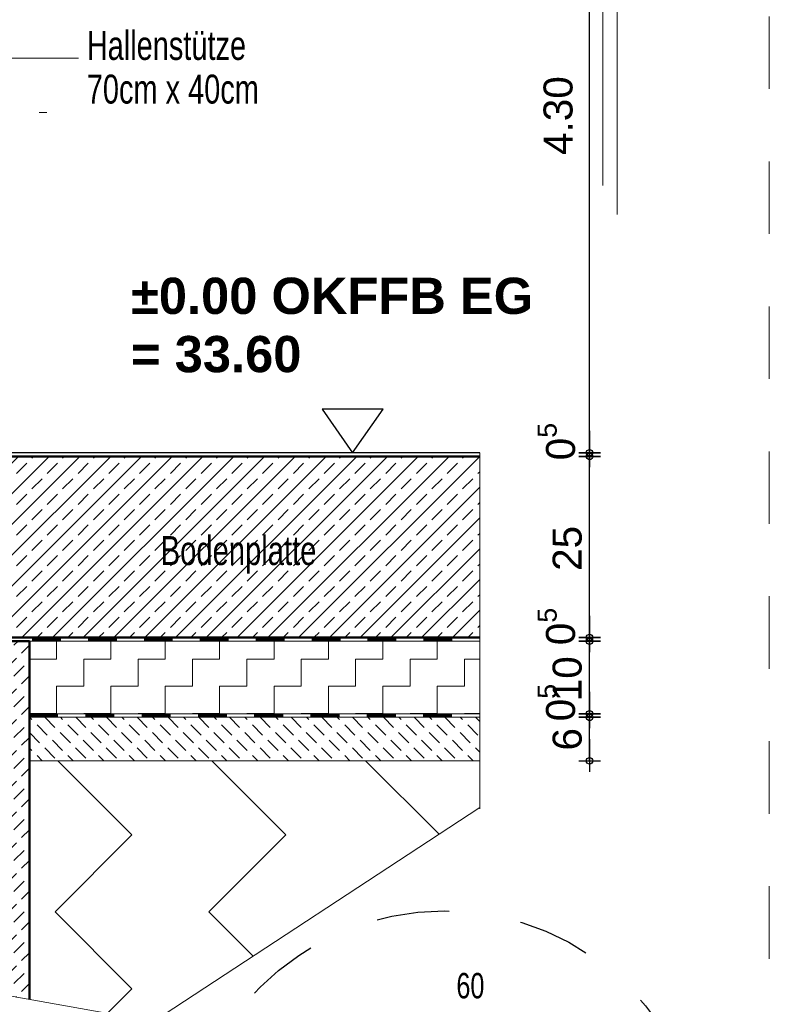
# Model space of a CAD drawing. Header units: metres. Extents: x 1316.5 to 1415.3, y -94.1 to -52.
# Tile 524 of 656: x 1406.4 to 1407.4, y -72.9 to -71.5. Entities that reach past the tile are written whole.
import ezdxf

# ---------------------------------------------------------------- set-up
doc = ezdxf.new("R2010")
doc.units = ezdxf.units.M
doc.header["$PDMODE"] = 65
for name, pattern in [('AUSGEZOGEN', [0]), ('PUNKT2_S9', [0.0015, 0, -0.0015]), ('STRICHLINIE2_S3', [0.055, 0.04, -0.015]), ('STRICHLINIE_S4', [0.008, 0.006, -0.002]), ('VERDECKT2_S2', [0.03, 0.02, -0.01])]:
    doc.linetypes.add(name, pattern=pattern)
doc.layers.add('XR$4$_42154', color=7, linetype='Continuous')
for name, color, linetype, lineweight in [('XR$4$Allgemein', 4, 'AUSGEZOGEN', 13), ('XR$4$Design', 4, 'AUSGEZOGEN', 13), ('XR$4$Legende', 4, 'AUSGEZOGEN', 13), ('XR$4$Maßlinie 1_50', 7, 'AUSGEZOGEN', 25), ('XR$4$Muster', 4, 'AUSGEZOGEN', 13), ('XR$4$Schraffur', 4, 'AUSGEZOGEN', 13), ('XR$4$Text 1_100', 3, 'AUSGEZOGEN', 18), ('XR$4$Türen', 3, 'AUSGEZOGEN', 18), ('XR$4$Wand', 1, 'AUSGEZOGEN', 50), ('XR$4$Wand Mauerwerk tr_1', 42, 'AUSGEZOGEN', 18)]:
    doc.layers.add(name, color=color, linetype=linetype, lineweight=lineweight)
doc.styles.add('ARIAL', font='arial.ttf')
doc.dimstyles.new('DIMSTYLE_18', dxfattribs={"dimtxt": 0.03, "dimasz": 0.03, "dimexe": 0, "dimexo": 1e-06, "dimgap": 0.015, "dimtad": 2, "dimdec": 0, "dimlfac": 1000, "dimrnd": 5, "dimzin": 12, "dimdsep": 46, "dimtxsty": 'ARIAL', "dimblk1": 'ALL_ML_KREIS', "dimblk2": 'ALL_ML_KREIS', "dimsah": 1, "dimcen": 0, "dimse1": 1, "dimse2": 1, "dimclrd": 7, "dimclre": 7, "dimclrt": 7, "dimadec": 0, "dimazin": 0, "dimtfac": 1, "dimtdec": 0, "dimtix": 1, "dimtmove": 2, "dimatfit": 3, "dimfxl": 0, "dimtzin": 0, "dimlwd": 0, "dimlwe": 25, "dimarcsym": 0})
doc.dimstyles.new('DIMSTYLE_4', dxfattribs={"dimtxt": 0.04, "dimasz": 0.03, "dimexe": 0, "dimexo": 1e-06, "dimgap": 0.02, "dimtad": 2, "dimdec": 1, "dimlfac": 100, "dimrnd": 0.5, "dimzin": 4, "dimdsep": 46, "dimtxsty": 'ARIAL', "dimblk1": 'ALL_ML_KREIS', "dimblk2": 'ALL_ML_KREIS', "dimsah": 1, "dimcen": 0, "dimse1": 1, "dimse2": 1, "dimclrd": 7, "dimclre": 7, "dimclrt": 7, "dimadec": 0, "dimazin": 0, "dimtfac": 1, "dimtdec": 0, "dimtix": 1, "dimtmove": 2, "dimatfit": 3, "dimfxl": 0, "dimtzin": 0, "dimlwd": 0, "dimlwe": 25, "dimarcsym": 0})
doc.dimstyles.new('DIMSTYLE_5', dxfattribs={"dimtxt": 0.04, "dimasz": 0.03, "dimexe": 0, "dimexo": 1e-06, "dimgap": 0.02, "dimtad": 2, "dimdec": 1, "dimlfac": 100, "dimrnd": 0.5, "dimzin": 4, "dimdsep": 46, "dimtxsty": 'ARIAL', "dimblk1": 'ALL_ML_KREIS', "dimblk2": 'ALL_ML_KREIS', "dimsah": 1, "dimcen": 0, "dimse1": 1, "dimse2": 1, "dimclrd": 7, "dimclre": 7, "dimclrt": 7, "dimadec": 0, "dimazin": 0, "dimtfac": 1, "dimtdec": 0, "dimtix": 1, "dimtmove": 2, "dimatfit": 3, "dimfxl": 0, "dimtvp": 1.2, "dimtzin": 0, "dimlwd": 0, "dimlwe": 25, "dimarcsym": 0})

# ---------------------------------------------------------------- blocks, each defined once
blk = doc.blocks.new('NSY144')
at = {"color": 0, "linetype": 'ByBlock', "lineweight": -2}
for p, q in [((0.007, 0.01), (-0.007, 0.01)), ((-0.007, 0.01), (0, 0)), ((0, 0), (0.007, 0.01))]:
    blk.add_line(p, q, dxfattribs=at)
blk = doc.blocks.new('MUSTERELEMENT_52')
at = {"layer": 'XR$4$Design', "color": 4, "linetype": 'AUSGEZOGEN', "lineweight": 13, "transparency": 33554687}
for p, q in [((1406.2503, -72.3829), (1406.3274, -72.3829)), ((1406.2503, -72.3879), (1406.2503, -72.3829)), ((1406.2503, -72.3839), (1406.2889, -72.3839)), ((1406.2503, -72.3849), (1406.2889, -72.3849)), ((1406.2503, -72.3859), (1406.2889, -72.3859)), ((1406.2503, -72.3869), (1406.2889, -72.3869)), ((1406.2889, -72.3879), (1406.2889, -72.3829)), ((1406.3274, -72.3829), (1406.4045, -72.3829)), ((1406.3274, -72.3879), (1406.3274, -72.3829)), ((1406.3274, -72.3879), (1406.3274, -72.3829)), ((1406.3274, -72.3839), (1406.366, -72.3839)), ((1406.3274, -72.3849), (1406.366, -72.3849)), ((1406.3274, -72.3859), (1406.366, -72.3859)), ((1406.3274, -72.3869), (1406.366, -72.3869)), ((1406.366, -72.3879), (1406.366, -72.3829)), ((1406.4045, -72.3829), (1406.4816, -72.3829)), ((1406.4045, -72.3879), (1406.4045, -72.3829)), ((1406.4045, -72.3879), (1406.4045, -72.3829)), ((1406.4045, -72.3839), (1406.4431, -72.3839)), ((1406.4045, -72.3849), (1406.4431, -72.3849)), ((1406.4045, -72.3859), (1406.4431, -72.3859)), ((1406.4045, -72.3869), (1406.4431, -72.3869)), ((1406.4431, -72.3879), (1406.4431, -72.3829)), ((1406.4816, -72.3829), (1406.5587, -72.3829)), ((1406.4816, -72.3879), (1406.4816, -72.3829)), ((1406.4816, -72.3879), (1406.4816, -72.3829)), ((1406.4816, -72.3839), (1406.5201, -72.3839)), ((1406.4816, -72.3849), (1406.5201, -72.3849)), ((1406.4816, -72.3859), (1406.5201, -72.3859)), ((1406.4816, -72.3869), (1406.5201, -72.3869)), ((1406.5201, -72.3879), (1406.5201, -72.3829)), ((1406.5587, -72.3829), (1406.6358, -72.3829)), ((1406.5587, -72.3879), (1406.5587, -72.3829)), ((1406.5587, -72.3879), (1406.5587, -72.3829)), ((1406.5587, -72.3839), (1406.5972, -72.3839)), ((1406.5587, -72.3849), (1406.5972, -72.3849)), ((1406.5587, -72.3859), (1406.5972, -72.3859)), ((1406.5587, -72.3869), (1406.5972, -72.3869)), ((1406.5972, -72.3879), (1406.5972, -72.3829)), ((1406.6358, -72.3829), (1406.7129, -72.3829)), ((1406.6358, -72.3879), (1406.6358, -72.3829)), ((1406.6358, -72.3879), (1406.6358, -72.3829)), ((1406.6358, -72.3839), (1406.6743, -72.3839)), ((1406.6358, -72.3849), (1406.6743, -72.3849)), ((1406.6358, -72.3859), (1406.6743, -72.3859)), ((1406.6358, -72.3869), (1406.6743, -72.3869)), ((1406.6743, -72.3879), (1406.6743, -72.3829)), ((1406.7129, -72.3829), (1406.7899, -72.3829)), ((1406.7129, -72.3879), (1406.7129, -72.3829)), ((1406.7129, -72.3879), (1406.7129, -72.3829)), ((1406.7129, -72.3839), (1406.7514, -72.3839)), ((1406.7129, -72.3849), (1406.7514, -72.3849)), ((1406.7129, -72.3859), (1406.7514, -72.3859)), ((1406.7129, -72.3869), (1406.7514, -72.3869)), ((1406.7514, -72.3879), (1406.7514, -72.3829)), ((1406.7899, -72.3829), (1406.867, -72.3829)), ((1406.7899, -72.3879), (1406.7899, -72.3829)), ((1406.7899, -72.3879), (1406.7899, -72.3829)), ((1406.7899, -72.3839), (1406.8285, -72.3839)), ((1406.7899, -72.3849), (1406.8285, -72.3849)), ((1406.7899, -72.3859), (1406.8285, -72.3859)), ((1406.7899, -72.3869), (1406.8285, -72.3869)), ((1406.8285, -72.3879), (1406.8285, -72.3829)), ((1406.867, -72.3829), (1406.9441, -72.3829)), ((1406.867, -72.3879), (1406.867, -72.3829)), ((1406.867, -72.3879), (1406.867, -72.3829)), ((1406.867, -72.3839), (1406.9056, -72.3839)), ((1406.867, -72.3849), (1406.9056, -72.3849)), ((1406.867, -72.3859), (1406.9056, -72.3859)), ((1406.867, -72.3869), (1406.9056, -72.3869)), ((1406.9056, -72.3879), (1406.9056, -72.3829)), ((1406.9441, -72.3829), (1407.0212, -72.3829)), ((1406.9441, -72.3879), (1406.9441, -72.3829)), ((1406.9441, -72.3879), (1406.9441, -72.3829)), ((1406.9441, -72.3839), (1406.9827, -72.3839)), ((1406.9441, -72.3849), (1406.9827, -72.3849)), ((1406.9441, -72.3859), (1406.9827, -72.3859)), ((1406.9441, -72.3869), (1406.9827, -72.3869)), ((1406.9827, -72.3879), (1406.9827, -72.3829)), ((1407.0212, -72.3829), (1407.0212, -72.3829)), ((1407.0212, -72.3879), (1407.0212, -72.3829)), ((1407.0212, -72.3879), (1407.0212, -72.3829)), ((1407.0212, -72.3839), (1407.0212, -72.3839)), ((1407.0212, -72.3849), (1407.0212, -72.3849)), ((1407.0212, -72.3859), (1407.0212, -72.3859)), ((1407.0212, -72.3869), (1407.0212, -72.3869)), ((1406.2503, -72.3879), (1406.3274, -72.3879)), ((1406.3274, -72.3879), (1406.4045, -72.3879)), ((1406.4045, -72.3879), (1406.4816, -72.3879)), ((1406.4816, -72.3879), (1406.5587, -72.3879)), ((1406.5587, -72.3879), (1406.6358, -72.3879)), ((1406.6358, -72.3879), (1406.7129, -72.3879)), ((1406.7129, -72.3879), (1406.7899, -72.3879)), ((1406.7899, -72.3879), (1406.867, -72.3879)), ((1406.867, -72.3879), (1406.9441, -72.3879)), ((1406.9441, -72.3879), (1407.0212, -72.3879)), ((1407.0212, -72.3879), (1407.0212, -72.3879))]:
    blk.add_line(p, q, dxfattribs=at)
blk = doc.blocks.new('ALL_ML_KREIS')
at = {"color": 0, "linetype": 'ByBlock', "lineweight": -2}
for p, q in [((0, -0.5), (0, 0.5)), ((-1, 0), (0.5, 0))]:
    blk.add_line(p, q, dxfattribs=at)
blk.add_circle((0, 0), 0.15, dxfattribs=at)
blk = doc.blocks.new('*D514')
at = {"layer": 'DEFPOINTS', "color": 7, "linetype": 'AUSGEZOGEN', "lineweight": 25, "transparency": 33554687}
for p in [(1406.4883, -71.1067), (1406.4883, -72.1279), (1407.1727, -72.1279)]:
    blk.add_point(p, dxfattribs=at)
at = {"layer": 'XR$4$Maßlinie 1_50', "color": 7, "linetype": 'AUSGEZOGEN', "lineweight": -2, "transparency": 33554687}
blk.add_line((1407.1727, -72.1279), (1407.1727, -71.1067), dxfattribs=at)
at = {"layer": 'XR$4$Maßlinie 1_50', "color": 7, "linetype": 'AUSGEZOGEN', "lineweight": 25, "transparency": 33554687, "xscale": 0.03, "yscale": 0.03, "zscale": 0.03}
for p, rotation in [((1407.1727, -71.1067), 90), ((1407.1727, -72.1279), 270)]:
    blk.add_blockref('ALL_ML_KREIS', p, dxfattribs=dict(at, rotation=rotation))
blk = doc.blocks.new('*D520')
at = {"layer": 'DEFPOINTS', "color": 7, "linetype": 'AUSGEZOGEN', "lineweight": 25, "transparency": 33554687}
for p in [(1407.0212, -72.4929), (1407.0212, -72.5529), (1407.1727, -72.5529)]:
    blk.add_point(p, dxfattribs=at)
at = {"layer": 'XR$4$Maßlinie 1_50', "color": 7, "linetype": 'AUSGEZOGEN', "lineweight": -2, "transparency": 33554687}
blk.add_line((1407.1727, -72.5529), (1407.1727, -72.4929), dxfattribs=at)
at = {"layer": 'XR$4$Maßlinie 1_50', "color": 7, "linetype": 'AUSGEZOGEN', "lineweight": 25, "transparency": 33554687, "xscale": 0.03, "yscale": 0.03, "zscale": 0.03}
for p, rotation in [((1407.1727, -72.4929), 90), ((1407.1727, -72.5529), 270)]:
    blk.add_blockref('ALL_ML_KREIS', p, dxfattribs=dict(at, rotation=rotation))
at = {"layer": 'XR$4$Maßlinie 1_50', "color": 7, "linetype": 'AUSGEZOGEN', "lineweight": 25, "transparency": 33554687, "insert": (1407.142, -72.5232), "char_height": 0.04, "width": 0.12, "attachment_point": 5, "rotation": 90, "style": 'ARIAL'}
blk.add_mtext('\\A1;{\\A1;{6\\H0.026400;\\S^ ;}}', dxfattribs=at)
blk = doc.blocks.new('*D521')
at = {"layer": 'DEFPOINTS', "color": 7, "linetype": 'AUSGEZOGEN', "lineweight": 25, "transparency": 33554687}
for p in [(1407.0212, -72.4879), (1407.0212, -72.4929), (1407.1727, -72.4929)]:
    blk.add_point(p, dxfattribs=at)
at = {"layer": 'XR$4$Maßlinie 1_50', "color": 7, "linetype": 'AUSGEZOGEN', "lineweight": -2, "transparency": 33554687}
blk.add_line((1407.1727, -72.4929), (1407.1727, -72.4879), dxfattribs=at)
at = {"layer": 'XR$4$Maßlinie 1_50', "color": 7, "linetype": 'AUSGEZOGEN', "lineweight": 25, "transparency": 33554687, "xscale": 0.03, "yscale": 0.03, "zscale": 0.03}
for p, rotation in [((1407.1727, -72.4929), 270), ((1407.1727, -72.4879), 90)]:
    blk.add_blockref('ALL_ML_KREIS', p, dxfattribs=dict(at, rotation=rotation))
at = {"layer": 'XR$4$Maßlinie 1_50', "color": 7, "linetype": 'AUSGEZOGEN', "lineweight": 25, "transparency": 33554687, "insert": (1407.127, -72.4726), "char_height": 0.04, "width": 0.12, "attachment_point": 5, "rotation": 90, "style": 'ARIAL'}
blk.add_mtext('\\A1;{\\A1;{0\\H0.026400;\\S5^ ;}}', dxfattribs=at)
blk = doc.blocks.new('*D522')
at = {"layer": 'DEFPOINTS', "color": 7, "linetype": 'AUSGEZOGEN', "lineweight": 25, "transparency": 33554687}
for p in [(1407.0212, -72.3879), (1407.0212, -72.4879), (1407.1727, -72.4879)]:
    blk.add_point(p, dxfattribs=at)
at = {"layer": 'XR$4$Maßlinie 1_50', "color": 7, "linetype": 'AUSGEZOGEN', "lineweight": -2, "transparency": 33554687}
blk.add_line((1407.1727, -72.4879), (1407.1727, -72.3879), dxfattribs=at)
at = {"layer": 'XR$4$Maßlinie 1_50', "color": 7, "linetype": 'AUSGEZOGEN', "lineweight": 25, "transparency": 33554687, "xscale": 0.03, "yscale": 0.03, "zscale": 0.03}
for p, rotation in [((1407.1727, -72.3879), 90), ((1407.1727, -72.4879), 270)]:
    blk.add_blockref('ALL_ML_KREIS', p, dxfattribs=dict(at, rotation=rotation))
at = {"layer": 'XR$4$Maßlinie 1_50', "color": 7, "linetype": 'AUSGEZOGEN', "lineweight": 25, "transparency": 33554687, "insert": (1407.142, -72.4397), "char_height": 0.04, "width": 0.16, "attachment_point": 5, "rotation": 90, "style": 'ARIAL'}
blk.add_mtext('\\A1;{\\A1;{10\\H0.026400;\\S^ ;}}', dxfattribs=at)
blk = doc.blocks.new('*D523')
at = {"layer": 'DEFPOINTS', "color": 7, "linetype": 'AUSGEZOGEN', "lineweight": 25, "transparency": 33554687}
for p in [(1407.0212, -72.3829), (1407.0212, -72.3879), (1407.1727, -72.3879)]:
    blk.add_point(p, dxfattribs=at)
at = {"layer": 'XR$4$Maßlinie 1_50', "color": 7, "linetype": 'AUSGEZOGEN', "lineweight": -2, "transparency": 33554687}
blk.add_line((1407.1727, -72.3879), (1407.1727, -72.3829), dxfattribs=at)
at = {"layer": 'XR$4$Maßlinie 1_50', "color": 7, "linetype": 'AUSGEZOGEN', "lineweight": 25, "transparency": 33554687, "xscale": 0.03, "yscale": 0.03, "zscale": 0.03}
for p, rotation in [((1407.1727, -72.3879), 270), ((1407.1727, -72.3829), 90)]:
    blk.add_blockref('ALL_ML_KREIS', p, dxfattribs=dict(at, rotation=rotation))
at = {"layer": 'XR$4$Maßlinie 1_50', "color": 7, "linetype": 'AUSGEZOGEN', "lineweight": 25, "transparency": 33554687, "insert": (1407.127, -72.3676), "char_height": 0.04, "width": 0.12, "attachment_point": 5, "rotation": 90, "style": 'ARIAL'}
blk.add_mtext('\\A1;{\\A1;{0\\H0.026400;\\S5^ ;}}', dxfattribs=at)
blk = doc.blocks.new('*D524')
at = {"layer": 'DEFPOINTS', "color": 7, "linetype": 'AUSGEZOGEN', "lineweight": 25, "transparency": 33554687}
for p in [(1407.0212, -72.1329), (1407.0212, -72.3829), (1407.1727, -72.3829)]:
    blk.add_point(p, dxfattribs=at)
at = {"layer": 'XR$4$Maßlinie 1_50', "color": 7, "linetype": 'AUSGEZOGEN', "lineweight": -2, "transparency": 33554687}
blk.add_line((1407.1727, -72.3829), (1407.1727, -72.1329), dxfattribs=at)
at = {"layer": 'XR$4$Maßlinie 1_50', "color": 7, "linetype": 'AUSGEZOGEN', "lineweight": 25, "transparency": 33554687, "xscale": 0.03, "yscale": 0.03, "zscale": 0.03}
for p, rotation in [((1407.1727, -72.1329), 90), ((1407.1727, -72.3829), 270)]:
    blk.add_blockref('ALL_ML_KREIS', p, dxfattribs=dict(at, rotation=rotation))
at = {"layer": 'XR$4$Maßlinie 1_50', "color": 7, "linetype": 'AUSGEZOGEN', "lineweight": 25, "transparency": 33554687, "insert": (1407.142, -72.2599), "char_height": 0.04, "width": 0.16, "attachment_point": 5, "rotation": 90, "style": 'ARIAL'}
blk.add_mtext('\\A1;{\\A1;{25\\H0.026400;\\S^ ;}}', dxfattribs=at)
blk = doc.blocks.new('*D525')
at = {"layer": 'DEFPOINTS', "color": 7, "linetype": 'AUSGEZOGEN', "lineweight": 25, "transparency": 33554687}
for p in [(1407.0212, -72.1279), (1407.0212, -72.1329), (1407.1727, -72.1329)]:
    blk.add_point(p, dxfattribs=at)
at = {"layer": 'XR$4$Maßlinie 1_50', "color": 7, "linetype": 'AUSGEZOGEN', "lineweight": -2, "transparency": 33554687}
blk.add_line((1407.1727, -72.1329), (1407.1727, -72.1279), dxfattribs=at)
at = {"layer": 'XR$4$Maßlinie 1_50', "color": 7, "linetype": 'AUSGEZOGEN', "lineweight": 25, "transparency": 33554687, "xscale": 0.03, "yscale": 0.03, "zscale": 0.03}
for p, rotation in [((1407.1727, -72.1329), 270), ((1407.1727, -72.1279), 90)]:
    blk.add_blockref('ALL_ML_KREIS', p, dxfattribs=dict(at, rotation=rotation))
at = {"layer": 'XR$4$Maßlinie 1_50', "color": 7, "linetype": 'AUSGEZOGEN', "lineweight": 25, "transparency": 33554687, "insert": (1407.127, -72.1126), "char_height": 0.04, "width": 0.12, "attachment_point": 5, "rotation": 90, "style": 'ARIAL'}
blk.add_mtext('\\A1;{\\A1;{0\\H0.026400;\\S5^ ;}}', dxfattribs=at)
blk = doc.blocks.new('MUSTERELEMENT_54')
at = {"layer": 'XR$4$Design', "color": 4, "linetype": 'AUSGEZOGEN', "lineweight": 13, "transparency": 33554687}
for p, q in [((1406.4003, -72.4879), (1406.478, -72.4879)), ((1406.4003, -72.4929), (1406.4003, -72.4879)), ((1406.4003, -72.4889), (1406.4391, -72.4889)), ((1406.4003, -72.4899), (1406.4391, -72.4899)), ((1406.4003, -72.4909), (1406.4391, -72.4909)), ((1406.4003, -72.4919), (1406.4391, -72.4919)), ((1406.4003, -72.4929), (1406.478, -72.4929)), ((1406.4391, -72.4929), (1406.4391, -72.4879)), ((1406.478, -72.4879), (1406.5556, -72.4879)), ((1406.478, -72.4929), (1406.478, -72.4879)), ((1406.478, -72.4929), (1406.478, -72.4879)), ((1406.478, -72.4889), (1406.5168, -72.4889)), ((1406.478, -72.4899), (1406.5168, -72.4899)), ((1406.478, -72.4909), (1406.5168, -72.4909)), ((1406.478, -72.4919), (1406.5168, -72.4919)), ((1406.478, -72.4929), (1406.5556, -72.4929)), ((1406.5168, -72.4929), (1406.5168, -72.4879)), ((1406.5556, -72.4879), (1406.6332, -72.4879)), ((1406.5556, -72.4929), (1406.5556, -72.4879)), ((1406.5556, -72.4929), (1406.5556, -72.4879)), ((1406.5556, -72.4889), (1406.5944, -72.4889)), ((1406.5556, -72.4899), (1406.5944, -72.4899)), ((1406.5556, -72.4909), (1406.5944, -72.4909)), ((1406.5556, -72.4919), (1406.5944, -72.4919)), ((1406.5556, -72.4929), (1406.6332, -72.4929)), ((1406.5944, -72.4929), (1406.5944, -72.4879)), ((1406.6332, -72.4879), (1406.7108, -72.4879)), ((1406.6332, -72.4929), (1406.6332, -72.4879)), ((1406.6332, -72.4929), (1406.6332, -72.4879)), ((1406.6332, -72.4889), (1406.672, -72.4889)), ((1406.6332, -72.4899), (1406.672, -72.4899)), ((1406.6332, -72.4909), (1406.672, -72.4909)), ((1406.6332, -72.4919), (1406.672, -72.4919)), ((1406.6332, -72.4929), (1406.7108, -72.4929)), ((1406.672, -72.4929), (1406.672, -72.4879)), ((1406.7108, -72.4879), (1406.7884, -72.4879)), ((1406.7108, -72.4929), (1406.7108, -72.4879)), ((1406.7108, -72.4929), (1406.7108, -72.4879)), ((1406.7108, -72.4889), (1406.7496, -72.4889)), ((1406.7108, -72.4899), (1406.7496, -72.4899)), ((1406.7108, -72.4909), (1406.7496, -72.4909)), ((1406.7108, -72.4919), (1406.7496, -72.4919)), ((1406.7108, -72.4929), (1406.7884, -72.4929)), ((1406.7496, -72.4929), (1406.7496, -72.4879)), ((1406.7884, -72.4879), (1406.866, -72.4879)), ((1406.7884, -72.4929), (1406.7884, -72.4879)), ((1406.7884, -72.4929), (1406.7884, -72.4879)), ((1406.7884, -72.4889), (1406.8272, -72.4889)), ((1406.7884, -72.4899), (1406.8272, -72.4899)), ((1406.7884, -72.4909), (1406.8272, -72.4909)), ((1406.7884, -72.4919), (1406.8272, -72.4919)), ((1406.7884, -72.4929), (1406.866, -72.4929)), ((1406.8272, -72.4929), (1406.8272, -72.4879)), ((1406.866, -72.4879), (1406.9436, -72.4879)), ((1406.866, -72.4929), (1406.866, -72.4879)), ((1406.866, -72.4929), (1406.866, -72.4879)), ((1406.866, -72.4889), (1406.9048, -72.4889)), ((1406.866, -72.4899), (1406.9048, -72.4899)), ((1406.866, -72.4909), (1406.9048, -72.4909)), ((1406.866, -72.4919), (1406.9048, -72.4919)), ((1406.866, -72.4929), (1406.9436, -72.4929)), ((1406.9048, -72.4929), (1406.9048, -72.4879)), ((1406.9436, -72.4879), (1407.0212, -72.4879)), ((1406.9436, -72.4929), (1406.9436, -72.4879)), ((1406.9436, -72.4929), (1406.9436, -72.4879)), ((1406.9436, -72.4889), (1406.9824, -72.4889)), ((1406.9436, -72.4899), (1406.9824, -72.4899)), ((1406.9436, -72.4909), (1406.9824, -72.4909)), ((1406.9436, -72.4919), (1406.9824, -72.4919)), ((1406.9436, -72.4929), (1407.0212, -72.4929)), ((1406.9824, -72.4929), (1406.9824, -72.4879)), ((1407.0212, -72.4879), (1407.0212, -72.4879)), ((1407.0212, -72.4929), (1407.0212, -72.4879)), ((1407.0212, -72.4929), (1407.0212, -72.4879)), ((1407.0212, -72.4889), (1407.0212, -72.4889)), ((1407.0212, -72.4899), (1407.0212, -72.4899)), ((1407.0212, -72.4909), (1407.0212, -72.4909)), ((1407.0212, -72.4919), (1407.0212, -72.4919)), ((1407.0212, -72.4929), (1407.0212, -72.4929))]:
    blk.add_line(p, q, dxfattribs=at)

msp = doc.modelspace()

# ---------------------------------------------------------------- hatches: boundary and pattern name
at = {"layer": 'XR$4$Allgemein', "linetype": 'AUSGEZOGEN', "lineweight": 13, "transparency": 33554687}
h = msp.add_hatch(dxfattribs=at)
h.set_pattern_fill('SCHRAFFUR_10', color=4, scale=0.01, angle=90, style=0, pattern_type=2)
h.set_pattern_definition([(225, (0, 0), (0.02121320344, -0.02121320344), [0.02, -0.01]), (225, (0.010607, -0.010607), (0.02121320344, -0.02121320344), [0.02, -0.01])])
h.paths.add_polyline_path([(1406.2503, -72.8554), (1406.4003, -72.882), (1406.4003, -72.3879), (1406.2503, -72.3879)], flags=0)
h = msp.add_hatch(dxfattribs=at)
h.set_pattern_fill('SCHRAFFUR_10', color=4, scale=0.01, style=0, pattern_type=2)
h.set_pattern_definition([(135, (0, 0), (-0.02121320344, -0.02121320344), [0.02, -0.01]), (135, (-0.010607, -0.010607), (-0.02121320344, -0.02121320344), [0.02, -0.01])])
h.paths.add_polyline_path([(1406.4003, -72.4929), (1406.4003, -72.5529), (1407.0212, -72.5529), (1407.0212, -72.4929)], flags=0)
at = {"layer": 'XR$4$Muster', "linetype": 'AUSGEZOGEN', "lineweight": 13, "transparency": 33554687}
h = msp.add_hatch(dxfattribs=at)
h.set_pattern_fill('MUSTER', color=4, scale=0.0375, angle=90, style=0, pattern_type=2)
h.set_pattern_definition([(90, (-0.075, 0.075), (-0.0375, 0.0375), [0.0375, -0.0375]), (180, (-0.075, 0.075), (-0.0375, -0.0375), [0.0375, -0.0375])])
h.paths.add_polyline_path([(1407.0212, -72.3879), (1406.4003, -72.3879), (1406.4003, -72.4879), (1407.0212, -72.4879)], flags=0)
h = msp.add_hatch(dxfattribs=at)
h.set_pattern_fill('MUSTER', scale=0.15, angle=315, style=0, pattern_type=2)
h.set_pattern_definition([(315, (0.42426, -9e-17), (0.212132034, -5e-17), [0.15, -0.15]), (45, (0.42426, -9e-17), (5e-17, 0.212132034), [0.15, -0.15])])
h.paths.add_polyline_path([(1406.5712, -72.9123), (1407.0212, -72.6175), (1407.0212, -72.5529), (1406.4003, -72.5529), (1406.4003, -72.882)], flags=0)
at = {"layer": 'XR$4$Schraffur', "linetype": 'AUSGEZOGEN', "lineweight": 13, "transparency": 33554687}
h = msp.add_hatch(dxfattribs=at)
h.set_pattern_fill('SCHRAFFUR_7', color=4, scale=0.01, style=0, pattern_type=2)
h.set_pattern_definition([(45, (0, 0), (-0.02121320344, 0.02121320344), []), (45, (-0.010607, 0.010607), (-0.02121320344, 0.02121320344), [0.02, -0.01])])
h.paths.add_polyline_path([(1406.2853, -72.1329), (1406.2853, -72.1529), (1406.2553, -72.1529), (1406.2553, -72.2079), (1406.2503, -72.2079), (1406.2503, -72.3829), (1407.0212, -72.3829), (1407.0212, -72.1329)], flags=0)

# ---------------------------------------------------------------- linework, layer by layer
at = {"layer": 'XR$4$_42154', "color": 7, "linetype": 'STRICHLINIE2_S3', "lineweight": 13, "transparency": 33554687}
msp.add_line((1405.6138, -71.6586), (1406.4243, -71.6586), dxfattribs=at)
at = {"layer": 'XR$4$Legende', "color": 7, "linetype": 'AUSGEZOGEN', "lineweight": 18, "transparency": 33554687}
for p, q in [((1407.0212, -72.4929), (1406.4003, -72.4929)), ((1407.0212, -72.5529), (1406.4003, -72.5529))]:
    msp.add_line(p, q, dxfattribs=at)
at = {"layer": 'XR$4$Türen', "color": 4, "linetype": 'AUSGEZOGEN', "lineweight": 13, "transparency": 33554687}
for p, q in [((1407.0212, -72.3879), (1406.2503, -72.3879)), ((1407.0212, -72.4929), (1406.4003, -72.4929))]:
    msp.add_line(p, q, dxfattribs=at)
at = {"layer": 'XR$4$Wand', "color": 1, "linetype": 'AUSGEZOGEN', "lineweight": 25, "transparency": 33554687}
msp.add_line((1407.0212, -72.1279), (1406.3403, -72.1279), dxfattribs=at)
at = {"layer": 'XR$4$Wand', "color": 1, "linetype": 'AUSGEZOGEN', "lineweight": 50, "transparency": 33554687}
for p, q in [((1407.0212, -72.1329), (1406.3403, -72.1329)), ((1407.0212, -72.3829), (1406.2503, -72.3829)), ((1406.2503, -72.3879), (1406.4003, -72.3879)), ((1406.4003, -72.3879), (1406.4003, -72.882))]:
    msp.add_line(p, q, dxfattribs=at)
at = {"layer": 'XR$4$Wand', "color": 7, "linetype": 'PUNKT2_S9', "lineweight": 13, "transparency": 33554687}
for p, q in [((1407.0212, -72.3879), (1406.2503, -72.3879)), ((1407.0212, -72.4929), (1406.4003, -72.4929))]:
    msp.add_line(p, q, dxfattribs=at)
at = {"layer": 'XR$4$Wand Mauerwerk tr_1', "color": 7, "linetype": 'STRICHLINIE_S4', "lineweight": 18, "transparency": 33554687}
msp.add_line((1407.4205, -77.426), (1407.4205, -69.451), dxfattribs=at)
at = {"layer": 'XR$4$Wand Mauerwerk tr_1', "color": 7, "linetype": 'AUSGEZOGEN', "lineweight": 13, "transparency": 33554687}
for p, q in [((1407.2108, -71.7995), (1407.2108, -71.4495)), ((1407.1908, -71.7595), (1407.1908, -71.4895)), ((1406.4679, -71.5835), (1406.2627, -71.5835)), ((1407.0212, -72.6189), (1407.0212, -72.1279)), ((1406.5712, -72.9123), (1407.0212, -72.6175)), ((1405.8442, -72.7834), (1406.5712, -72.9123))]:
    msp.add_line(p, q, dxfattribs=at)
at = {"layer": 'XR$4$Wand Mauerwerk tr_1', "color": 4, "linetype": 'VERDECKT2_S2', "lineweight": 25, "transparency": 33554687}
msp.add_circle((1406.9725, -73.1193), 0.3595, dxfattribs=at)

# ---------------------------------------------------------------- block references
at = {"layer": 'XR$4$Design', "color": 4, "linetype": 'AUSGEZOGEN', "lineweight": 13, "transparency": 33554687}
for name in ['MUSTERELEMENT_52', 'MUSTERELEMENT_54']:
    msp.add_blockref(name, (0, 0), dxfattribs=at)
at = {"layer": 'XR$4$Wand', "color": 1, "linetype": 'AUSGEZOGEN', "lineweight": 25, "transparency": 33554687, "xscale": 5.999999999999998, "yscale": 5.999999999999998, "zscale": 5.999999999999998}
msp.add_blockref('NSY144', (1406.8459, -72.1279), dxfattribs=at)

# ---------------------------------------------------------------- texts
at = {"layer": 'XR$4$Maßlinie 1_50', "color": 7, "linetype": 'AUSGEZOGEN', "lineweight": 25, "transparency": 33554687, "insert": (1407.1497, -71.7173), "char_height": 0.04, "width": 0.12935, "attachment_point": 7, "rotation": 90, "style": 'ARIAL'}
msp.add_mtext('\\W1.00;4.30', dxfattribs=at)
at = {"layer": 'XR$4$Text 1_100', "color": 3, "linetype": 'AUSGEZOGEN', "lineweight": 18, "transparency": 33554687, "insert": (1406.4793, -71.5461), "char_height": 0.04, "width": 0.252452, "attachment_point": 1, "line_spacing_factor": 0.903614, "style": 'ARIAL'}
msp.add_mtext('\\A1;{\\fArial|i0|b0;\\H0.040000;\\W0.714286;\\C3;Hallenstütze}\\P{\\fArial|i0|b0;\\H0.040000;\\W0.714286;\\C3;70cm x 40cm}\\P', dxfattribs=at)
at = {"layer": 'XR$4$Text 1_100', "color": 3, "linetype": 'AUSGEZOGEN', "lineweight": 25, "transparency": 33554687, "insert": (1406.5403, -71.8865), "char_height": 0.05, "width": 0.580356, "attachment_point": 1, "line_spacing_factor": 0.963855, "style": 'ARIAL'}
msp.add_mtext('\\A1;{\\fArial|i0|b1;\\H0.050000;\\W1.000000;\\C3;±0.00 OKFFB EG}\\P{\\fArial|i0|b1;\\H0.050000;\\W1.000000;\\C3;= 33.60}\\P', dxfattribs=at)
at = {"layer": 'XR$4$Text 1_100', "color": 3, "linetype": 'AUSGEZOGEN', "lineweight": 18, "transparency": 33554687, "attachment_point": 7, "style": 'ARIAL'}
for s, insert, char_height, width in [('\\W0.72;Bodenplatte', (1406.5812, -72.2949), 0.04, 0.22864), ('\\W0.71;60', (1406.989, -72.881), 0.035, 0.051664)]:
    msp.add_mtext(s, dxfattribs=dict(at, insert=insert, char_height=char_height, width=width))

# ---------------------------------------------------------------- dimensions: what is measured, and where the dimension line sits
at = {"layer": 'XR$4$Maßlinie 1_50', "color": 7, "linetype": 'AUSGEZOGEN', "lineweight": 25, "transparency": 33554687}
for base, p1, p2, dimstyle, picture, middle in [((1407.1727, -71.1067), (1406.4883, -72.1279), (1406.4883, -71.1067), 'DIMSTYLE_18', '*D514', (1407.1577, -71.6173)), ((1407.1727, -72.1279), (1407.0212, -72.1329), (1407.0212, -72.1279), 'DIMSTYLE_5', '*D525', (1407.127, -72.1126)), ((1407.1727, -72.1329), (1407.0212, -72.3829), (1407.0212, -72.1329), 'DIMSTYLE_4', '*D524', (1407.142, -72.2599)), ((1407.1727, -72.3829), (1407.0212, -72.3879), (1407.0212, -72.3829), 'DIMSTYLE_5', '*D523', (1407.127, -72.3676)), ((1407.1727, -72.3879), (1407.0212, -72.4879), (1407.0212, -72.3879), 'DIMSTYLE_5', '*D522', (1407.142, -72.4397)), ((1407.1727, -72.4879), (1407.0212, -72.4929), (1407.0212, -72.4879), 'DIMSTYLE_5', '*D521', (1407.127, -72.4726)), ((1407.1727, -72.4929), (1407.0212, -72.5529), (1407.0212, -72.4929), 'DIMSTYLE_5', '*D520', (1407.142, -72.5232))]:
    dim = msp.add_linear_dim(base=base, p1=p1, p2=p2, angle=90, dimstyle=dimstyle, override={"dimpost": '<>', "dimclrd": 7, "dimclre": 7, "dimclrt": 7, "dimlwd": 0, "dimlwe": 25}, dxfattribs=at)
    dim.commit()
    dim.dimension.update_dxf_attribs({"geometry": picture, "text_midpoint": middle, "dimtype": 160})

doc.saveas('drawing.dxf')
